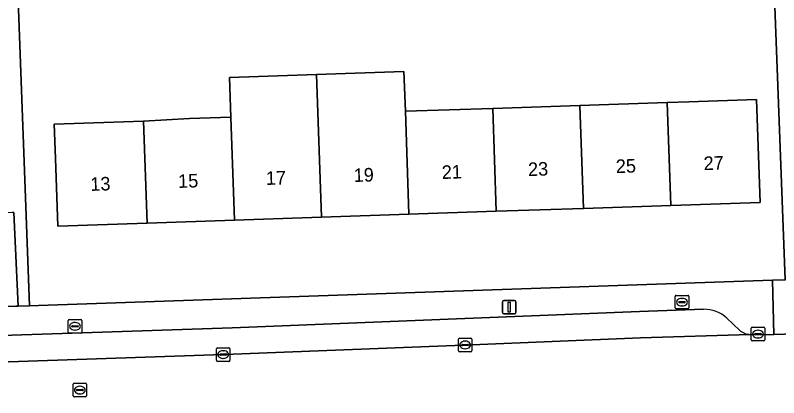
# Model space of a CAD drawing. Extents: x 160554 to 161248, y 385329 to 386506.
# Drawn here: x 160898.3 to 160954.7, y 386086.9 to 386115.2 of the extents above; entities that cross this region are included whole.
import ezdxf

# ---------------------------------------------------------------- set-up
doc = ezdxf.new("R2010")
doc.units = 0
for name, color, linetype in [('IMGEO_Brandkraan', 7, 'Continuous'), ('IMGEO_Erf', 7, 'Continuous'), ('IMGEO_Kolk', 7, 'Continuous'), ('IMGEO_Lichtmast', 7, 'Continuous'), ('IMGEO_Pand', 7, 'Continuous'), ('IMGEO_Pand_nummerreeks', 7, 'Continuous'), ('IMGEO_Parkeervlak_open', 7, 'Continuous'), ('IMGEO_Rijbaan_lokaal_open', 7, 'Continuous'), ('IMGEO_Rioolput', 7, 'Continuous'), ('IMGEO_Voetpad_open', 7, 'Continuous')]:
    doc.layers.add(name, color=color, linetype=linetype)

msp = doc.modelspace()

# ---------------------------------------------------------------- linework, layer by layer
at = {"layer": 'IMGEO_Brandkraan'}
for p, q in [((160947.027, 386093.561), (160947.027, 386094.413)), ((160947.102, 386094.487), (160947.954, 386094.487)), ((160948.028, 386094.413), (160948.028, 386093.561)), ((160947.286, 386093.981), (160947.286, 386093.993)), ((160947.724, 386093.944), (160947.326, 386093.944)), ((160947.329, 386094.03), (160947.727, 386094.03)), ((160947.515, 386094.267), (160947.54, 386094.267)), ((160947.77, 386093.993), (160947.77, 386093.981)), ((160947.954, 386093.487), (160947.102, 386093.487)), ((160947.538, 386093.707), (160947.513, 386093.707)), ((160902.199, 386091.774), (160902.199, 386092.626)), ((160902.274, 386092.7), (160903.126, 386092.7)), ((160903.2, 386092.626), (160903.2, 386091.774)), ((160902.458, 386092.194), (160902.458, 386092.206)), ((160902.896, 386092.157), (160902.498, 386092.157)), ((160902.501, 386092.243), (160902.899, 386092.243)), ((160902.687, 386092.48), (160902.712, 386092.48)), ((160902.942, 386092.206), (160902.942, 386092.194)), ((160903.126, 386091.7), (160902.274, 386091.7)), ((160902.71, 386091.92), (160902.685, 386091.92))]:
    msp.add_line(p, q, dxfattribs=at)
for points in [[(160947.027, 386093.561), (160947.027, 386094.413)], [(160947.102, 386094.487), (160947.954, 386094.487)], [(160948.028, 386094.413), (160948.028, 386093.561)], [(160947.954, 386093.487), (160947.102, 386093.487)], [(160902.199, 386091.774), (160902.199, 386092.626)], [(160902.274, 386092.7), (160903.126, 386092.7)], [(160903.2, 386092.626), (160903.2, 386091.774)], [(160903.126, 386091.7), (160902.274, 386091.7)]]:
    msp.add_lwpolyline(points, dxfattribs=at)
for centre, radius, start, end in [((160947.104, 386094.411), 0.0765, 91.552, 178.448), ((160947.104, 386094.411), 0.0765, 91.552, 178.448), ((160947.952, 386094.411), 0.0765, 1.552, 88.448), ((160947.952, 386094.411), 0.0765, 1.552, 88.448), ((160947.326, 386093.99), 0.0403, 85.8775, 175.7526), ((160947.323, 386093.98), 0.0366, 178.938, 274.7102), ((160947.727, 386093.987), 0.043, 264.8664, 352.4533), ((160947.731, 386093.992), 0.0386, 1.7309, 96.639), ((160947.104, 386093.563), 0.0765, 181.552, 268.448), ((160947.104, 386093.563), 0.0765, 181.552, 268.448), ((160947.952, 386093.563), 0.0765, 271.552, 358.448), ((160947.952, 386093.563), 0.0765, 271.552, 358.448), ((160902.276, 386092.624), 0.0765, 91.552, 178.448), ((160902.276, 386092.624), 0.0765, 91.552, 178.448), ((160903.124, 386092.624), 0.0765, 1.552, 88.448), ((160903.124, 386092.624), 0.0765, 1.552, 88.448), ((160902.498, 386092.203), 0.0403, 85.8775, 175.7526), ((160902.495, 386092.193), 0.0366, 178.938, 274.7102), ((160902.899, 386092.2), 0.043, 264.8664, 352.4533), ((160902.903, 386092.205), 0.0386, 1.7309, 96.639), ((160902.276, 386091.776), 0.0765, 181.552, 268.448), ((160902.276, 386091.776), 0.0765, 181.552, 268.448), ((160903.124, 386091.776), 0.0765, 271.552, 358.448), ((160903.124, 386091.776), 0.0765, 271.552, 358.448)]:
    msp.add_arc(centre, radius, start, end, dxfattribs=at)
for centre, major_axis, ratio, start_param, end_param in [((160947.514, 386093.987), (-0.387, 0.002), 0.722429, 4.712389, 7.853982), ((160947.539, 386093.987), (-0.39, 0.002), 0.717154, 1.570796, 4.712389), ((160902.686, 386092.2), (-0.387, 0.002), 0.722429, 4.712389, 7.853982), ((160902.711, 386092.2), (-0.39, 0.002), 0.717154, 1.570796, 4.712389)]:
    msp.add_ellipse(centre, major_axis=major_axis, ratio=ratio, start_param=start_param, end_param=end_param, dxfattribs=at)
at = {"layer": 'IMGEO_Erf'}
for points in [[(160898.384, 386119.646), (160899.343, 386093.717), (160899.99, 386093.742), (160954.221, 386095.614), (160955.146, 386095.642), (160954.173, 386121.718)], [(160856.791, 386092.093), (160898.321, 386093.678), (160898.503, 386093.685), (160898.186, 386100.609), (160898.063, 386100.603), (160896.441, 386100.529), (160896.482, 386099.357), (160889.86, 386099.124), (160883.414, 386098.897), (160876.968, 386098.67), (160870.521, 386098.444), (160864.075, 386098.217), (160857.455, 386097.984), (160857.35, 386100.963), (160854.553, 386100.865), (160854.384, 386105.575), (160857.184, 386105.692), (160862.181, 386105.868), (160863.804, 386105.925), (160870.25, 386106.152), (160876.697, 386106.379), (160883.143, 386106.605), (160889.589, 386106.832), (160889.479, 386109.927)]]:
    msp.add_lwpolyline(points, dxfattribs=at)
msp.add_lwpolyline([(160939.994, 386108.522), (160946.44, 386108.741), (160948.039, 386108.795), (160953.036, 386108.965), (160953.294, 386101.357), (160946.698, 386101.133), (160940.252, 386100.914), (160933.806, 386100.696), (160927.36, 386100.477), (160920.913, 386100.258), (160914.467, 386100.04), (160908.021, 386099.821), (160901.423, 386099.597), (160901.254, 386104.595), (160901.168, 386107.129), (160907.765, 386107.353), (160911.163, 386107.544), (160914.209, 386107.647), (160914.109, 386110.581), (160920.541, 386110.799), (160926.988, 386111.018), (160927.102, 386108.085), (160933.548, 386108.303)], close=True, dxfattribs=at)
at = {"layer": 'IMGEO_Kolk'}
for p, q in [((160952.641, 386091.202), (160952.641, 386092.054)), ((160952.716, 386092.128), (160953.568, 386092.128)), ((160953.642, 386092.054), (160953.642, 386091.202)), ((160952.9, 386091.622), (160952.9, 386091.634)), ((160953.338, 386091.585), (160952.94, 386091.585)), ((160952.943, 386091.671), (160953.341, 386091.671)), ((160953.129, 386091.908), (160953.154, 386091.908)), ((160953.384, 386091.634), (160953.384, 386091.622)), ((160931.011, 386090.397), (160931.011, 386091.249)), ((160931.086, 386091.323), (160931.938, 386091.323)), ((160931.499, 386091.103), (160931.524, 386091.103)), ((160932.012, 386091.249), (160932.012, 386090.397)), ((160953.568, 386091.128), (160952.716, 386091.128)), ((160953.152, 386091.348), (160953.127, 386091.348)), ((160913.141, 386089.688), (160913.141, 386090.54)), ((160913.216, 386090.614), (160914.068, 386090.614)), ((160913.629, 386090.394), (160913.654, 386090.394)), ((160914.142, 386090.54), (160914.142, 386089.688)), ((160931.27, 386090.817), (160931.27, 386090.829)), ((160931.708, 386090.78), (160931.31, 386090.78)), ((160931.313, 386090.866), (160931.711, 386090.866)), ((160931.522, 386090.543), (160931.497, 386090.543)), ((160931.754, 386090.829), (160931.754, 386090.817)), ((160913.4, 386090.108), (160913.4, 386090.12)), ((160913.838, 386090.071), (160913.44, 386090.071)), ((160913.443, 386090.157), (160913.841, 386090.157)), ((160913.652, 386089.834), (160913.627, 386089.834)), ((160913.884, 386090.12), (160913.884, 386090.108)), ((160931.938, 386090.323), (160931.086, 386090.323)), ((160914.068, 386089.614), (160913.216, 386089.614))]:
    msp.add_line(p, q, dxfattribs=at)
for points in [[(160952.641, 386091.202), (160952.641, 386092.054)], [(160952.716, 386092.128), (160953.568, 386092.128)], [(160953.642, 386092.054), (160953.642, 386091.202)], [(160931.011, 386090.397), (160931.011, 386091.249)], [(160931.086, 386091.323), (160931.938, 386091.323)], [(160932.012, 386091.249), (160932.012, 386090.397)], [(160953.568, 386091.128), (160952.716, 386091.128)], [(160913.141, 386089.688), (160913.141, 386090.54)], [(160913.216, 386090.614), (160914.068, 386090.614)], [(160914.142, 386090.54), (160914.142, 386089.688)], [(160931.938, 386090.323), (160931.086, 386090.323)], [(160914.068, 386089.614), (160913.216, 386089.614)]]:
    msp.add_lwpolyline(points, dxfattribs=at)
for centre, radius, start, end in [((160952.718, 386092.052), 0.0765, 91.552, 178.448), ((160952.718, 386092.052), 0.0765, 91.552, 178.448), ((160953.566, 386092.052), 0.0765, 1.552, 88.448), ((160953.566, 386092.052), 0.0765, 1.552, 88.448), ((160952.94, 386091.631), 0.0403, 85.8775, 175.7526), ((160952.937, 386091.621), 0.0366, 178.938, 274.7102), ((160953.341, 386091.628), 0.043, 264.8664, 352.4533), ((160953.345, 386091.633), 0.0386, 1.7309, 96.639), ((160931.088, 386091.247), 0.0765, 91.552, 178.448), ((160931.088, 386091.247), 0.0765, 91.552, 178.448), ((160931.936, 386091.247), 0.0765, 1.552, 88.448), ((160931.936, 386091.247), 0.0765, 1.552, 88.448), ((160952.718, 386091.204), 0.0765, 181.552, 268.448), ((160952.718, 386091.204), 0.0765, 181.552, 268.448), ((160953.566, 386091.204), 0.0765, 271.552, 358.448), ((160953.566, 386091.204), 0.0765, 271.552, 358.448), ((160913.218, 386090.538), 0.0765, 91.552, 178.448), ((160913.218, 386090.538), 0.0765, 91.552, 178.448), ((160914.066, 386090.538), 0.0765, 1.552, 88.448), ((160914.066, 386090.538), 0.0765, 1.552, 88.448), ((160931.088, 386090.399), 0.0765, 181.552, 268.448), ((160931.088, 386090.399), 0.0765, 181.552, 268.448), ((160931.31, 386090.826), 0.0403, 85.8775, 175.7526), ((160931.307, 386090.816), 0.0366, 178.938, 274.7102), ((160931.711, 386090.823), 0.043, 264.8664, 352.4533), ((160931.715, 386090.828), 0.0386, 1.7309, 96.639), ((160931.936, 386090.399), 0.0765, 271.552, 358.448), ((160931.936, 386090.399), 0.0765, 271.552, 358.448), ((160913.44, 386090.117), 0.0403, 85.8775, 175.7526), ((160913.437, 386090.107), 0.0366, 178.938, 274.7102), ((160913.841, 386090.114), 0.043, 264.8664, 352.4533), ((160913.845, 386090.119), 0.0386, 1.7309, 96.639), ((160913.218, 386089.69), 0.0765, 181.552, 268.448), ((160913.218, 386089.69), 0.0765, 181.552, 268.448), ((160914.066, 386089.69), 0.0765, 271.552, 358.448), ((160914.066, 386089.69), 0.0765, 271.552, 358.448)]:
    msp.add_arc(centre, radius, start, end, dxfattribs=at)
for centre, major_axis, ratio, start_param, end_param in [((160953.128, 386091.628), (-0.387, 0.002), 0.722429, 4.712389, 7.853982), ((160953.153, 386091.628), (-0.39, 0.002), 0.717154, 1.570796, 4.712389), ((160931.498, 386090.823), (-0.387, 0.002), 0.722429, 4.712389, 7.853982), ((160931.523, 386090.823), (-0.39, 0.002), 0.717154, 1.570796, 4.712389), ((160913.628, 386090.114), (-0.387, 0.002), 0.722429, 4.712389, 7.853982), ((160913.653, 386090.114), (-0.39, 0.002), 0.717154, 1.570796, 4.712389)]:
    msp.add_ellipse(centre, major_axis=major_axis, ratio=ratio, start_param=start_param, end_param=end_param, dxfattribs=at)
at = {"layer": 'IMGEO_Lichtmast'}
for p, q in [((160934.271, 386093.214), (160934.271, 386094.014)), ((160934.271, 386094.014), (160934.271, 386093.214)), ((160934.371, 386094.114), (160935.161, 386094.114)), ((160935.161, 386094.114), (160934.371, 386094.114)), ((160935.261, 386094.014), (160935.261, 386093.214)), ((160935.261, 386093.214), (160935.261, 386094.014)), ((160935.161, 386093.114), (160934.371, 386093.114)), ((160934.371, 386093.114), (160935.161, 386093.114))]:
    msp.add_line(p, q, dxfattribs=at)
msp.add_lwpolyline([(160934.691, 386093.989), (160934.841, 386093.989), (160934.841, 386093.239), (160934.691, 386093.239), (160934.691, 386093.989)], dxfattribs=at)
for centre, start, end in [((160934.371, 386094.014), 90, 180), ((160934.371, 386094.014), 90, 180), ((160935.161, 386094.014), 0, 90), ((160935.161, 386094.014), 360, 90), ((160934.371, 386093.214), 180, 270), ((160934.371, 386093.214), 180, 270), ((160935.161, 386093.214), 270, 0), ((160935.161, 386093.214), 270, 0)]:
    msp.add_arc(centre, 0.1, start, end, dxfattribs=at)
at = {"layer": 'IMGEO_Pand'}
for points in [[(160914.209, 386107.647), (160914.467, 386100.04), (160920.913, 386100.258), (160920.541, 386110.799), (160914.109, 386110.581)], [(160920.541, 386110.799), (160920.913, 386100.258), (160927.36, 386100.477), (160927.102, 386108.085), (160926.988, 386111.018)], [(160946.698, 386101.133), (160953.294, 386101.357), (160953.036, 386108.965), (160948.039, 386108.795), (160946.44, 386108.741)], [(160933.806, 386100.696), (160940.252, 386100.914), (160939.994, 386108.522), (160933.548, 386108.303)], [(160946.44, 386108.741), (160939.994, 386108.522), (160940.252, 386100.914), (160946.698, 386101.133)], [(160933.548, 386108.303), (160927.102, 386108.085), (160927.36, 386100.477), (160933.806, 386100.696)], [(160907.765, 386107.353), (160901.168, 386107.129), (160901.254, 386104.595), (160901.423, 386099.597), (160908.021, 386099.821)], [(160914.209, 386107.647), (160911.163, 386107.544), (160907.765, 386107.353), (160908.021, 386099.821), (160914.467, 386100.04)]]:
    msp.add_lwpolyline(points, close=True, dxfattribs=at)
at = {"layer": 'IMGEO_Parkeervlak_open'}
for points in [[(160949.114, 386093.457), (160944.392, 386093.3), (160914.301, 386092.099), (160884.724, 386091.1), (160860.741, 386090.243)], [(160951.774, 386091.912), (160950.851, 386092.794)], [(160857.36, 386088.159), (160884.792, 386089.139), (160914.373, 386090.138), (160932.011, 386090.842), (160944.464, 386091.339), (160952.571, 386091.608)]]:
    msp.add_lwpolyline(points, dxfattribs=at)
for centre, radius, start, end in [((160949.191, 386091.051), 2.407, 46.3916, 91.8254), ((160952.587, 386092.846), 1.238, 228.971, 269.2722)]:
    msp.add_arc(centre, radius, start, end, dxfattribs=at)
at = {"layer": 'IMGEO_Rijbaan_lokaal_open'}
msp.add_lwpolyline([(160960.457, 386083.652), (160961.999, 386085.304), (160961.33, 386091.827), (160954.315, 386091.608), (160953.315, 386091.58), (160952.571, 386091.608), (160944.464, 386091.339), (160932.011, 386090.842), (160914.373, 386090.138), (160884.792, 386089.139), (160857.36, 386088.159), (160855.701, 386088.1)], dxfattribs=at)
at = {"layer": 'IMGEO_Rioolput'}
for p, q in [((160902.554, 386087.067), (160902.554, 386087.919)), ((160902.629, 386087.993), (160903.481, 386087.993)), ((160902.856, 386087.536), (160903.254, 386087.536)), ((160903.042, 386087.773), (160903.067, 386087.773)), ((160903.555, 386087.919), (160903.555, 386087.067)), ((160903.481, 386086.993), (160902.629, 386086.993)), ((160902.813, 386087.487), (160902.813, 386087.499)), ((160903.251, 386087.45), (160902.853, 386087.45)), ((160903.065, 386087.213), (160903.04, 386087.213)), ((160903.297, 386087.499), (160903.297, 386087.487))]:
    msp.add_line(p, q, dxfattribs=at)
for points in [[(160902.554, 386087.067), (160902.554, 386087.919)], [(160902.629, 386087.993), (160903.481, 386087.993)], [(160903.555, 386087.919), (160903.555, 386087.067)], [(160903.481, 386086.993), (160902.629, 386086.993)]]:
    msp.add_lwpolyline(points, dxfattribs=at)
for centre, radius, start, end in [((160902.631, 386087.917), 0.0765, 91.552, 178.448), ((160902.631, 386087.917), 0.0765, 91.552, 178.448), ((160902.853, 386087.496), 0.0403, 85.8775, 175.7526), ((160903.258, 386087.498), 0.0386, 1.7309, 96.639), ((160903.479, 386087.917), 0.0765, 1.552, 88.448), ((160903.479, 386087.917), 0.0765, 1.552, 88.448), ((160902.631, 386087.069), 0.0765, 181.552, 268.448), ((160902.631, 386087.069), 0.0765, 181.552, 268.448), ((160902.85, 386087.486), 0.0366, 178.938, 274.7102), ((160903.254, 386087.493), 0.043, 264.8664, 352.4533), ((160903.479, 386087.069), 0.0765, 271.552, 358.448), ((160903.479, 386087.069), 0.0765, 271.552, 358.448)]:
    msp.add_arc(centre, radius, start, end, dxfattribs=at)
for centre, major_axis, ratio, start_param, end_param in [((160903.041, 386087.493), (-0.387, 0.002), 0.722429, 4.712389, 7.853982), ((160903.066, 386087.493), (-0.39, 0.002), 0.717154, 1.570796, 4.712389)]:
    msp.add_ellipse(centre, major_axis=major_axis, ratio=ratio, start_param=start_param, end_param=end_param, dxfattribs=at)
at = {"layer": 'IMGEO_Voetpad_open'}
for points in [[(160898.186, 386100.609), (160898.503, 386093.685), (160899.343, 386093.717), (160898.384, 386119.646), (160904.816, 386119.884), (160907.275, 386119.975), (160909.691, 386120.065), (160917.738, 386120.364), (160920.166, 386120.454), (160922.567, 386120.543), (160930.591, 386120.841), (160933.056, 386120.933), (160939.565, 386121.176), (160943.515, 386121.321), (160945.948, 386121.411), (160948.331, 386121.5), (160954.173, 386121.718), (160955.146, 386095.642)], [(160962.957, 386095.524), (160961.303, 386098.937), (160959.891, 386098.872), (160960.02, 386095.809), (160956.494, 386095.682), (160955.213, 386095.644), (160955.146, 386095.642), (160954.221, 386095.614), (160954.315, 386091.608), (160961.33, 386091.827), (160961.242, 386093.009)], [(160954.221, 386095.614), (160899.99, 386093.742), (160899.343, 386093.717), (160898.503, 386093.685), (160898.321, 386093.678), (160856.791, 386092.093)], [(160952.571, 386091.608), (160953.315, 386091.58), (160954.315, 386091.608), (160954.221, 386095.614)], [(160860.741, 386090.243), (160884.724, 386091.1), (160914.301, 386092.099), (160944.392, 386093.3), (160949.114, 386093.457)], [(160950.851, 386092.794), (160951.774, 386091.912)]]:
    msp.add_lwpolyline(points, dxfattribs=at)
for centre, radius, start, end in [((160949.191, 386091.051), 2.407, 46.3916, 91.8254), ((160952.587, 386092.846), 1.238, 228.971, 269.2722)]:
    msp.add_arc(centre, radius, start, end, dxfattribs=at)

# ---------------------------------------------------------------- texts
at = {"layer": 'IMGEO_Pand_nummerreeks'}
for s, rotation, p in [('25', 1.9433, (160942.657, 386103.517)), ('27', 1.9433, (160949.141, 386103.737)), ('19', 1.9433, (160923.296, 386102.86)), ('21', 1.9433, (160929.802, 386103.081)), ('23', 1.9433, (160936.173, 386103.297)), ('15', 1.9423, (160910.328, 386102.42)), ('17', 1.9433, (160916.812, 386102.64)), ('13', 1.9433, (160903.845, 386102.2))]:
    msp.add_text(s, height=1, rotation=rotation, dxfattribs=at).set_placement(p)

doc.saveas('drawing.dxf')
